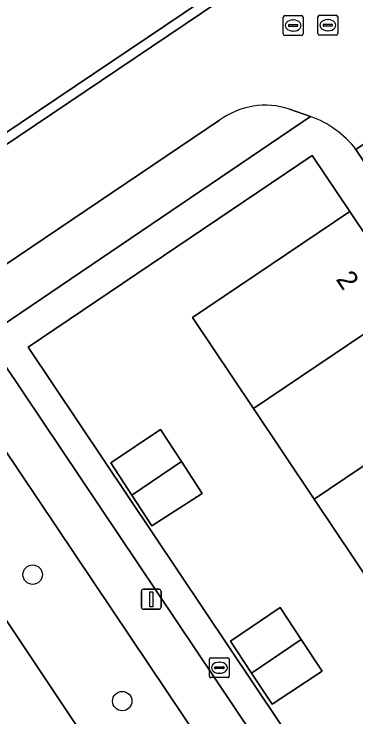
# Model space of a CAD drawing. Extents: x 158793 to 159888, y 384317 to 385256.
# Drawn here: x 159091.69 to 159108.92, y 384528.93 to 384564.3 of the extents above; entities that cross this region are included whole.
import ezdxf

# ---------------------------------------------------------------- set-up
doc = ezdxf.new("R2010")
doc.units = 0
for name, color, linetype in [('IMGEO_Berm_groen', 7, 'Continuous'), ('IMGEO_Boom', 7, 'Continuous'), ('IMGEO_Brandkraan', 7, 'Continuous'), ('IMGEO_Erf', 7, 'Continuous'), ('IMGEO_Groenvoorziening', 7, 'Continuous'), ('IMGEO_Lichtmast', 7, 'Continuous'), ('IMGEO_Pand', 7, 'Continuous'), ('IMGEO_Pand_nummerreeks', 7, 'Continuous'), ('IMGEO_Parkeervlak_open', 7, 'Continuous'), ('IMGEO_Rijbaan_lokaal_open', 7, 'Continuous'), ('IMGEO_Rioolput', 7, 'Continuous'), ('IMGEO_Voetpad_open', 7, 'Continuous')]:
    doc.layers.add(name, color=color, linetype=linetype)

msp = doc.modelspace()

# ---------------------------------------------------------------- linework, layer by layer
at = {"layer": 'IMGEO_Berm_groen'}
for points in [[(159106.635, 384559.148), (159105.561, 384559.52)], [(159081.12, 384542.935), (159080.969, 384541.834), (159080.965, 384541.809), (159080.962, 384541.784), (159106.635, 384559.148)], [(159102.05, 384558.954), (159083.109, 384546.206)]]:
    msp.add_lwpolyline(points, dxfattribs=at)
msp.add_arc((159104.359, 384555.804), 3.905, 72.0729, 126.2425, dxfattribs=at)
at = {"layer": 'IMGEO_Boom'}
for centre in [(159092.63, 384536.092), (159097.141, 384529.731)]:
    msp.add_circle(centre, 0.489, dxfattribs=at)
at = {"layer": 'IMGEO_Brandkraan'}
for p, q in [((159101.535, 384530.983), (159101.535, 384531.835)), ((159101.61, 384531.909), (159102.462, 384531.909)), ((159102.536, 384531.835), (159102.536, 384530.983)), ((159101.837, 384531.452), (159102.235, 384531.452)), ((159102.023, 384531.689), (159102.048, 384531.689)), ((159101.794, 384531.403), (159101.794, 384531.415)), ((159102.232, 384531.366), (159101.834, 384531.366)), ((159102.046, 384531.129), (159102.021, 384531.129)), ((159102.278, 384531.415), (159102.278, 384531.403)), ((159102.462, 384530.909), (159101.61, 384530.909))]:
    msp.add_line(p, q, dxfattribs=at)
for points in [[(159101.535, 384530.983), (159101.535, 384531.835)], [(159101.61, 384531.909), (159102.462, 384531.909)], [(159102.536, 384531.835), (159102.536, 384530.983)], [(159102.462, 384530.909), (159101.61, 384530.909)]]:
    msp.add_lwpolyline(points, dxfattribs=at)
for centre, radius, start, end in [((159101.612, 384531.833), 0.0765, 91.552, 178.448), ((159101.612, 384531.833), 0.0765, 91.552, 178.448), ((159102.46, 384531.833), 0.0765, 1.552, 88.448), ((159102.46, 384531.833), 0.0765, 1.552, 88.448), ((159101.834, 384531.412), 0.0403, 85.8775, 175.7526), ((159102.239, 384531.414), 0.0386, 1.7309, 96.639), ((159101.831, 384531.402), 0.0366, 178.938, 274.7102), ((159102.235, 384531.409), 0.043, 264.8664, 352.4533), ((159101.612, 384530.985), 0.0765, 181.552, 268.448), ((159101.612, 384530.985), 0.0765, 181.552, 268.448), ((159102.46, 384530.985), 0.0765, 271.552, 358.448), ((159102.46, 384530.985), 0.0765, 271.552, 358.448)]:
    msp.add_arc(centre, radius, start, end, dxfattribs=at)
for centre, major_axis, ratio, start_param, end_param in [((159102.022, 384531.409), (-0.387, 0.002), 0.722429, 4.712389, 7.853982), ((159102.047, 384531.409), (-0.39, 0.002), 0.717154, 1.570796, 4.712389)]:
    msp.add_ellipse(centre, major_axis=major_axis, ratio=ratio, start_param=start_param, end_param=end_param, dxfattribs=at)
at = {"layer": 'IMGEO_Erf'}
msp.add_lwpolyline([(159127.802, 384525.792), (159123.956, 384531.511), (159114.509, 384525.165), (159111.442, 384529.73), (159111.219, 384530.062), (159112.722, 384531.071), (159109.879, 384535.313), (159106.814, 384539.886), (159103.748, 384544.459), (159100.683, 384549.032), (159108.605, 384554.36), (159106.711, 384557.186), (159092.403, 384547.537), (159146.803, 384466.42)], dxfattribs=at)
for points in [[(159101.176, 384540.173), (159098.64, 384538.543), (159097.63, 384540.086), (159096.561, 384541.718), (159099.064, 384543.389), (159100.12, 384541.781)], [(159107.222, 384531.232), (159104.688, 384529.58), (159103.662, 384531.136), (159102.601, 384532.746), (159105.091, 384534.437), (159106.157, 384532.835)]]:
    msp.add_lwpolyline(points, close=True, dxfattribs=at)
at = {"layer": 'IMGEO_Groenvoorziening'}
msp.add_lwpolyline([(159054.773, 384533.798), (159107.496, 384569.245), (159106.306, 384571.022), (159102.157, 384568.249), (159100.493, 384570.74), (159099.653, 384570.193), (159097.619, 384573.232), (159091.004, 384568.778), (159083.17, 384580.346), (159079.033, 384577.582), (159075.124, 384583.348), (159073.047, 384581.967), (159071.935, 384583.601)], dxfattribs=at)
for points in [[(159091.171, 384546.721), (159089.196, 384545.377), (159129.89, 384484.816), (159131.847, 384486.145)], [(159089.196, 384545.377), (159085.318, 384542.737), (159107.263, 384509.883), (159108.122, 384510.457), (159110.211, 384511.86), (159113.576, 384506.843), (159111.49, 384505.432), (159110.027, 384507.615), (159109.176, 384507.019), (159125.843, 384482.068), (159129.89, 384484.816)]]:
    msp.add_lwpolyline(points, close=True, dxfattribs=at)
at = {"layer": 'IMGEO_Lichtmast'}
for p, q in [((159098.207, 384535.355), (159098.997, 384535.355)), ((159098.997, 384535.355), (159098.207, 384535.355)), ((159098.107, 384534.455), (159098.107, 384535.255)), ((159098.107, 384535.255), (159098.107, 384534.455)), ((159099.097, 384535.255), (159099.097, 384534.455)), ((159099.097, 384534.455), (159099.097, 384535.255)), ((159098.997, 384534.355), (159098.207, 384534.355)), ((159098.207, 384534.355), (159098.997, 384534.355))]:
    msp.add_line(p, q, dxfattribs=at)
msp.add_lwpolyline([(159098.527, 384535.23), (159098.677, 384535.23), (159098.677, 384534.48), (159098.527, 384534.48), (159098.527, 384535.23)], dxfattribs=at)
for centre, start, end in [((159098.207, 384535.255), 90, 180), ((159098.207, 384535.255), 90, 180), ((159098.997, 384535.255), 0, 90), ((159098.997, 384535.255), 360, 90), ((159098.207, 384534.455), 180, 270), ((159098.207, 384534.455), 180, 270), ((159098.997, 384534.455), 270, 0), ((159098.997, 384534.455), 270, 0)]:
    msp.add_arc(centre, 0.1, start, end, dxfattribs=at)
at = {"layer": 'IMGEO_Pand'}
for points in [[(159111.676, 384549.79), (159108.605, 384554.36), (159100.683, 384549.032), (159103.748, 384544.459)], [(159114.746, 384545.22), (159111.676, 384549.79), (159103.748, 384544.459), (159106.814, 384539.886)], [(159117.816, 384540.65), (159114.746, 384545.22), (159106.814, 384539.886), (159109.879, 384535.313)], [(159100.12, 384541.781), (159099.064, 384543.389), (159096.561, 384541.718), (159097.63, 384540.086)], [(159100.12, 384541.781), (159097.63, 384540.086), (159098.64, 384538.543), (159101.176, 384540.173)], [(159106.157, 384532.835), (159105.091, 384534.437), (159102.601, 384532.746), (159103.662, 384531.136)], [(159106.157, 384532.835), (159103.662, 384531.136), (159104.688, 384529.58), (159107.222, 384531.232)]]:
    msp.add_lwpolyline(points, close=True, dxfattribs=at)
at = {"layer": 'IMGEO_Parkeervlak_open'}
msp.add_lwpolyline([(159085.318, 384542.737), (159081.166, 384539.91), (159081.78, 384538.994), (159114.556, 384490.118), (159121.763, 384479.19), (159125.843, 384482.068), (159109.176, 384507.019), (159107.263, 384509.883)], close=True, dxfattribs=at)
at = {"layer": 'IMGEO_Rijbaan_lokaal_open'}
for points in [[(159038.887, 384522.562), (159039.789, 384523.103), (159112.09, 384571.725), (159111.803, 384572.141), (159107.496, 384569.245), (159054.773, 384533.798), (159053.855, 384533.181), (159039.516, 384523.54), (159038.672, 384522.978)], [(159211.83, 384541.696), (159201.909, 384535.023), (159197.999, 384532.399), (159196.883, 384531.677), (159196.033, 384531.127), (159195.59, 384530.821), (159178.371, 384556.579), (159178.788, 384556.84), (159178.669, 384557.017), (159179.615, 384557.65), (159184.571, 384560.964), (159188.261, 384563.455), (159191.903, 384565.914), (159196.883, 384569.224), (159195.001, 384572.021), (159178.017, 384560.678), (159131.797, 384529.704), (159111.782, 384559.411), (159108.917, 384557.49), (159163.183, 384476.655), (159166.119, 384478.572), (159153.048, 384498.068), (159198.654, 384528.669), (159243.562, 384558.734)], [(159113.26, 384566.482), (159114.935, 384567.61), (159112.09, 384571.725), (159039.789, 384523.103), (159038.887, 384522.562), (159038.89, 384522.553), (159027.435, 384514.841), (159001.809, 384497.57), (159005.109, 384493.811), (159040.833, 384517.38), (159048.701, 384522.571), (159071.071, 384537.329)], [(159108.917, 384557.49), (159111.782, 384559.411), (159111.807, 384559.428), (159112.208, 384559.697), (159111.893, 384560.178), (159111.868, 384560.239)], [(159105.561, 384559.52), (159106.635, 384559.148)], [(159083.109, 384546.206), (159102.05, 384558.954)]]:
    msp.add_lwpolyline(points, dxfattribs=at)
for centre, radius, start, end in [((159104.359, 384555.804), 3.905, 72.0729, 126.2425), ((159104.888, 384554.344), 5.111, 37.9819, 70.0172)]:
    msp.add_arc(centre, radius, start, end, dxfattribs=at)
at = {"layer": 'IMGEO_Rioolput'}
for p, q in [((159105.252, 384563.295), (159105.252, 384564.147)), ((159105.327, 384564.221), (159106.179, 384564.221)), ((159105.74, 384564.001), (159105.765, 384564.001)), ((159106.253, 384564.147), (159106.253, 384563.295)), ((159106.999, 384563.312), (159106.999, 384564.164)), ((159107.074, 384564.238), (159107.926, 384564.238)), ((159107.487, 384564.018), (159107.512, 384564.018)), ((159108, 384564.164), (159108, 384563.312)), ((159105.511, 384563.715), (159105.511, 384563.727)), ((159105.949, 384563.678), (159105.551, 384563.678)), ((159105.554, 384563.764), (159105.952, 384563.764)), ((159105.995, 384563.727), (159105.995, 384563.715)), ((159107.258, 384563.732), (159107.258, 384563.744)), ((159107.696, 384563.695), (159107.298, 384563.695)), ((159107.301, 384563.781), (159107.699, 384563.781)), ((159107.742, 384563.744), (159107.742, 384563.732)), ((159105.763, 384563.441), (159105.738, 384563.441)), ((159107.51, 384563.458), (159107.485, 384563.458)), ((159106.179, 384563.221), (159105.327, 384563.221)), ((159107.926, 384563.238), (159107.074, 384563.238))]:
    msp.add_line(p, q, dxfattribs=at)
for points in [[(159105.252, 384563.295), (159105.252, 384564.147)], [(159105.327, 384564.221), (159106.179, 384564.221)], [(159106.253, 384564.147), (159106.253, 384563.295)], [(159106.999, 384563.312), (159106.999, 384564.164)], [(159107.074, 384564.238), (159107.926, 384564.238)], [(159108, 384564.164), (159108, 384563.312)], [(159106.179, 384563.221), (159105.327, 384563.221)], [(159107.926, 384563.238), (159107.074, 384563.238)]]:
    msp.add_lwpolyline(points, dxfattribs=at)
for centre, radius, start, end in [((159105.329, 384564.145), 0.0765, 91.552, 178.448), ((159105.329, 384564.145), 0.0765, 91.552, 178.448), ((159106.177, 384564.145), 0.0765, 1.552, 88.448), ((159106.177, 384564.145), 0.0765, 1.552, 88.448), ((159107.076, 384564.162), 0.0765, 91.552, 178.448), ((159107.076, 384564.162), 0.0765, 91.552, 178.448), ((159107.924, 384564.162), 0.0765, 1.552, 88.448), ((159107.924, 384564.162), 0.0765, 1.552, 88.448), ((159105.551, 384563.724), 0.0403, 85.8775, 175.7526), ((159105.548, 384563.714), 0.0366, 178.938, 274.7102), ((159105.952, 384563.721), 0.043, 264.8664, 352.4533), ((159105.956, 384563.726), 0.0386, 1.7309, 96.639), ((159107.298, 384563.741), 0.0403, 85.8775, 175.7526), ((159107.295, 384563.731), 0.0366, 178.938, 274.7102), ((159107.699, 384563.738), 0.043, 264.8664, 352.4533), ((159107.703, 384563.743), 0.0386, 1.7309, 96.639), ((159105.329, 384563.297), 0.0765, 181.552, 268.448), ((159105.329, 384563.297), 0.0765, 181.552, 268.448), ((159106.177, 384563.297), 0.0765, 271.552, 358.448), ((159106.177, 384563.297), 0.0765, 271.552, 358.448), ((159107.076, 384563.314), 0.0765, 181.552, 268.448), ((159107.076, 384563.314), 0.0765, 181.552, 268.448), ((159107.924, 384563.314), 0.0765, 271.552, 358.448), ((159107.924, 384563.314), 0.0765, 271.552, 358.448)]:
    msp.add_arc(centre, radius, start, end, dxfattribs=at)
for centre, major_axis, ratio, start_param, end_param in [((159105.739, 384563.721), (-0.387, 0.002), 0.722429, 4.712389, 7.853982), ((159105.764, 384563.721), (-0.39, 0.002), 0.717154, 1.570796, 4.712389), ((159107.486, 384563.738), (-0.387, 0.002), 0.722429, 4.712389, 7.853982), ((159107.511, 384563.738), (-0.39, 0.002), 0.717154, 1.570796, 4.712389)]:
    msp.add_ellipse(centre, major_axis=major_axis, ratio=ratio, start_param=start_param, end_param=end_param, dxfattribs=at)
at = {"layer": 'IMGEO_Voetpad_open'}
for points in [[(159106.635, 384559.148), (159080.962, 384541.784)], [(159163.183, 384476.655), (159108.917, 384557.49)], [(159081.017, 384540.159), (159081.037, 384540.102), (159081.166, 384539.91), (159085.318, 384542.737), (159089.196, 384545.377), (159091.171, 384546.721), (159131.847, 384486.145), (159145.592, 384465.604), (159146.046, 384465.91), (159146.803, 384466.42), (159092.403, 384547.537), (159106.711, 384557.186)], [(159106.711, 384557.186), (159108.605, 384554.36), (159111.676, 384549.79), (159114.746, 384545.22), (159117.816, 384540.65), (159120.886, 384536.081), (159123.956, 384531.511), (159127.802, 384525.792), (159130.881, 384521.199), (159133.961, 384516.607)]]:
    msp.add_lwpolyline(points, dxfattribs=at)
msp.add_arc((159104.888, 384554.344), 5.111, 37.9819, 70.0172, dxfattribs=at)

# ---------------------------------------------------------------- texts
at = {"layer": 'IMGEO_Pand_nummerreeks'}
msp.add_text('2', height=1, rotation=303.8937, dxfattribs=at).set_placement((159107.882, 384550.954))

doc.saveas('drawing.dxf')
